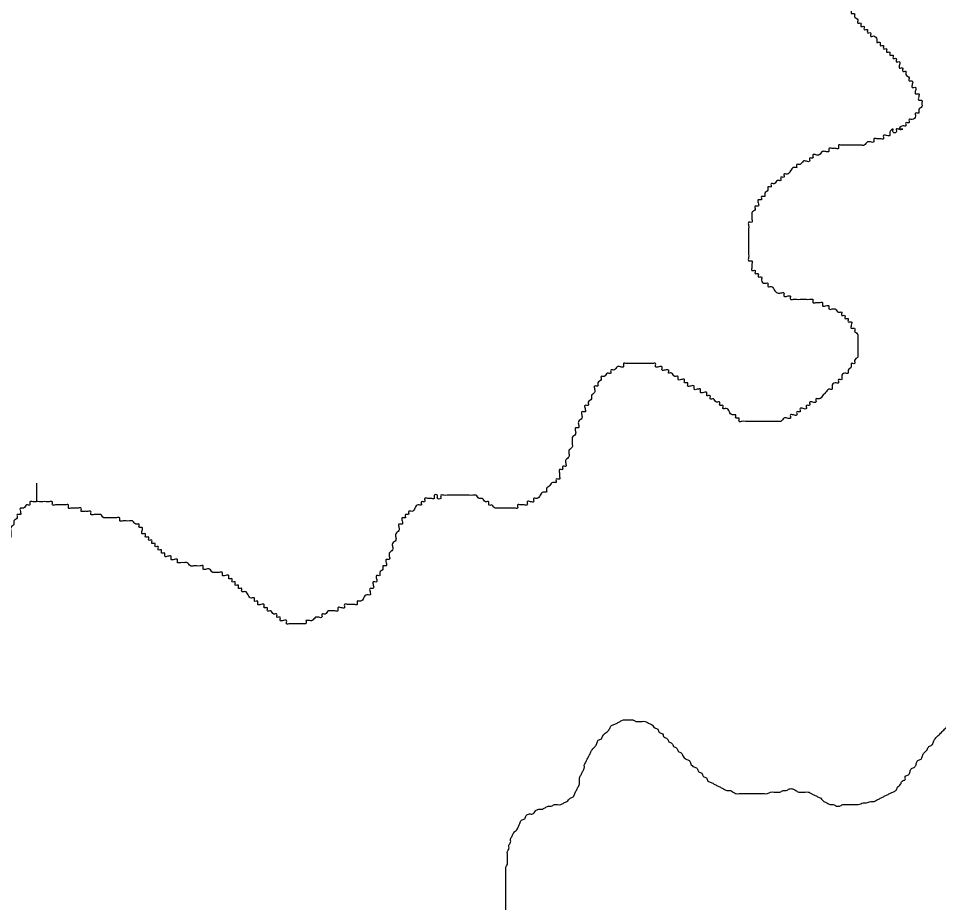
# Model space of a CAD drawing. Extents: x 813775 to 1157140, y 1757555 to 1979907.
# Drawn here: x 1039048 to 1040648, y 1831646 to 1833182 of the extents above; entities that cross this region are included whole.
import ezdxf

# ---------------------------------------------------------------- set-up
doc = ezdxf.new("R2010")
doc.units = 0
doc.layers.add('Level 35', color=7, linetype='Continuous')

msp = doc.modelspace()

# ---------------------------------------------------------------- linework, layer by layer
at = {"layer": 'Level 35'}
msp.add_lwpolyline([(1039079.2, 1832374.2), (1039079.2, 1832342.3)], dxfattribs=at)
for points in [[(1040317.7, 1833480.7), (1040323.3, 1833480.7), (1040323.3, 1833475.2), (1040328.9, 1833475.2), (1040328.9, 1833469.6), (1040334.4, 1833469.6), (1040334.4, 1833464), (1040340, 1833464), (1040340, 1833458.4), (1040345.6, 1833458.4), (1040345.6, 1833452.8), (1040351.2, 1833452.8), (1040351.2, 1833447.3), (1040356.7, 1833447.3), (1040356.7, 1833441.7), (1040362.3, 1833441.7), (1040362.3, 1833436.1), (1040367.9, 1833436.1), (1040373.5, 1833436.1), (1040373.5, 1833430.5), (1040379.1, 1833424.9), (1040384.6, 1833419.4), (1040384.6, 1833413.8), (1040384.6, 1833408.2), (1040390.2, 1833408.2), (1040390.2, 1833402.6), (1040390.2, 1833397), (1040395.8, 1833397), (1040395.8, 1833391.5), (1040395.8, 1833385.9), (1040401.4, 1833380.3), (1040401.4, 1833374.7), (1040401.4, 1833369.1), (1040407, 1833363.6), (1040407, 1833358), (1040407, 1833352.4), (1040412.5, 1833352.4), (1040412.5, 1833346.8), (1040423.7, 1833346.8), (1040412.5, 1833346.8), (1040412.5, 1833341.2), (1040418.1, 1833341.2), (1040429.3, 1833341.2), (1040451.6, 1833335.6), (1040418.1, 1833341.2), (1040418.1, 1833335.6), (1040423.7, 1833335.6), (1040423.7, 1833330.1), (1040423.7, 1833324.5), (1040429.3, 1833324.5), (1040429.3, 1833318.9), (1040429.3, 1833313.3), (1040434.8, 1833307.7), (1040434.8, 1833302.2), (1040434.8, 1833296.6), (1040440.4, 1833296.6), (1040440.4, 1833291), (1040440.4, 1833285.4), (1040446, 1833285.4), (1040446, 1833279.8), (1040446, 1833274.3), (1040451.6, 1833268.7), (1040451.6, 1833263.1), (1040457.2, 1833257.5), (1040462.7, 1833251.9), (1040462.7, 1833246.4), (1040468.3, 1833246.4), (1040468.3, 1833240.8), (1040473.9, 1833235.2), (1040473.9, 1833229.6), (1040479.5, 1833229.6), (1040479.5, 1833224), (1040485.1, 1833218.5), (1040485.1, 1833212.9), (1040490.6, 1833207.3), (1040490.6, 1833201.7), (1040496.2, 1833196.1), (1040496.2, 1833190.6), (1040501.8, 1833190.6), (1040501.8, 1833185), (1040507.4, 1833179.4), (1040507.4, 1833173.8), (1040512.9, 1833173.8), (1040512.9, 1833168.2), (1040518.5, 1833168.2), (1040518.5, 1833162.6), (1040524.1, 1833162.6), (1040524.1, 1833157.1), (1040529.7, 1833157.1), (1040529.7, 1833151.5), (1040535.3, 1833151.5)], [(1040535.3, 1833151.5), (1040540.8, 1833145.9), (1040540.8, 1833140.3), (1040546.4, 1833140.3), (1040546.4, 1833134.7), (1040552, 1833134.7), (1040552, 1833129.2), (1040557.6, 1833129.2), (1040557.6, 1833123.6), (1040563.2, 1833123.6), (1040563.2, 1833118), (1040568.7, 1833118), (1040568.7, 1833112.4), (1040574.3, 1833112.4), (1040574.3, 1833106.8), (1040579.9, 1833106.8), (1040579.9, 1833101.3), (1040579.9, 1833095.7), (1040585.5, 1833095.7), (1040585.5, 1833090.1), (1040591, 1833090.1), (1040591, 1833084.5), (1040596.6, 1833078.9), (1040596.6, 1833073.4), (1040602.2, 1833073.4), (1040602.2, 1833067.8), (1040602.2, 1833062.2), (1040607.8, 1833062.2), (1040607.8, 1833056.6), (1040607.8, 1833051), (1040613.4, 1833051), (1040613.4, 1833045.5), (1040613.4, 1833039.9), (1040618.9, 1833039.9), (1040618.9, 1833034.3), (1040618.9, 1833028.7), (1040613.4, 1833023.1), (1040613.4, 1833017.6), (1040607.8, 1833017.6), (1040607.8, 1833012), (1040602.2, 1833006.4), (1040596.6, 1833006.4), (1040596.6, 1833000.8), (1040591, 1833000.8), (1040591, 1832995.2), (1040585.5, 1832995.2), (1040579.9, 1832989.6), (1040585.5, 1832989.6), (1040579.9, 1832989.6), (1040574.3, 1832989.6), (1040574.3, 1832984.1), (1040568.7, 1832984.1), (1040568.7, 1832989.6), (1040563.2, 1832984.1), (1040563.2, 1832978.5), (1040557.6, 1832978.5), (1040552, 1832978.5), (1040552, 1832972.9), (1040546.4, 1832972.9), (1040540.8, 1832972.9), (1040535.3, 1832972.9), (1040535.3, 1832967.3), (1040529.7, 1832967.3), (1040524.1, 1832967.3), (1040518.5, 1832961.7), (1040512.9, 1832961.7), (1040507.4, 1832961.7), (1040501.8, 1832961.7), (1040496.2, 1832961.7), (1040490.6, 1832961.7), (1040485.1, 1832961.7), (1040479.5, 1832961.7), (1040473.9, 1832961.7), (1040473.9, 1832956.2), (1040468.3, 1832956.2), (1040462.7, 1832956.2), (1040457.2, 1832956.2), (1040457.2, 1832950.6), (1040451.6, 1832950.6), (1040446, 1832950.6), (1040440.4, 1832945), (1040434.8, 1832945), (1040429.3, 1832945), (1040429.3, 1832939.4), (1040423.7, 1832939.4), (1040423.7, 1832933.8), (1040418.1, 1832933.8), (1040412.5, 1832933.8), (1040407, 1832928.3), (1040401.4, 1832928.3), (1040401.4, 1832922.7)], [(1040401.4, 1832922.7), (1040395.8, 1832922.7), (1040390.2, 1832917.1), (1040384.6, 1832911.5), (1040379.1, 1832911.5), (1040379.1, 1832905.9), (1040373.5, 1832905.9), (1040373.5, 1832900.4), (1040367.9, 1832900.4), (1040362.3, 1832894.8), (1040356.7, 1832894.8), (1040356.7, 1832889.2), (1040351.2, 1832889.2), (1040351.2, 1832883.6), (1040345.6, 1832878), (1040345.6, 1832872.5), (1040340, 1832872.5), (1040340, 1832866.9), (1040334.4, 1832866.9), (1040334.4, 1832861.3), (1040334.4, 1832855.7), (1040328.9, 1832855.7), (1040328.9, 1832850.1), (1040323.3, 1832844.5), (1040323.3, 1832839), (1040323.3, 1832833.4), (1040323.3, 1832827.8), (1040317.7, 1832827.8), (1040317.7, 1832822.2), (1040317.7, 1832816.6), (1040317.7, 1832811.1), (1040317.7, 1832805.5), (1040317.7, 1832799.9), (1040317.7, 1832794.3), (1040317.7, 1832788.7), (1040317.7, 1832783.2), (1040317.7, 1832777.6), (1040317.7, 1832772), (1040317.7, 1832766.4), (1040317.7, 1832760.8), (1040323.3, 1832760.8), (1040323.3, 1832755.3), (1040323.3, 1832749.7), (1040323.3, 1832744.1), (1040328.9, 1832744.1), (1040328.9, 1832738.5), (1040334.4, 1832738.5), (1040334.4, 1832732.9), (1040340, 1832732.9), (1040340, 1832727.4), (1040345.6, 1832721.8), (1040351.2, 1832721.8), (1040351.2, 1832716.2), (1040356.7, 1832716.2), (1040362.3, 1832710.6), (1040367.9, 1832705), (1040373.5, 1832705), (1040379.1, 1832705), (1040379.1, 1832699.5), (1040384.6, 1832699.5), (1040390.2, 1832699.5), (1040390.2, 1832693.9), (1040395.8, 1832693.9), (1040401.4, 1832693.9), (1040407, 1832693.9), (1040412.5, 1832693.9), (1040418.1, 1832693.9), (1040423.7, 1832693.9), (1040429.3, 1832693.9), (1040429.3, 1832688.3), (1040434.8, 1832688.3), (1040440.4, 1832688.3), (1040446, 1832688.3), (1040446, 1832682.7), (1040451.6, 1832682.7), (1040457.2, 1832682.7), (1040457.2, 1832677.1), (1040462.7, 1832677.1), (1040468.3, 1832677.1), (1040473.9, 1832671.5), (1040479.5, 1832671.5), (1040479.5, 1832666), (1040485.1, 1832666), (1040485.1, 1832660.4), (1040490.6, 1832660.4), (1040490.6, 1832654.8), (1040496.2, 1832654.8), (1040496.2, 1832649.2), (1040496.2, 1832643.6), (1040501.8, 1832643.6), (1040501.8, 1832638.1)], [(1040501.8, 1832638.1), (1040507.4, 1832632.5), (1040507.4, 1832626.9), (1040507.4, 1832621.3), (1040507.4, 1832615.7), (1040507.4, 1832610.2), (1040507.4, 1832604.6), (1040507.4, 1832599), (1040507.4, 1832593.4), (1040501.8, 1832587.8), (1040501.8, 1832582.3), (1040496.2, 1832582.3), (1040496.2, 1832576.7), (1040490.6, 1832571.1), (1040490.6, 1832565.5), (1040485.1, 1832565.5), (1040479.5, 1832559.9), (1040479.5, 1832554.4), (1040473.9, 1832554.4), (1040473.9, 1832548.8), (1040468.3, 1832548.8), (1040462.7, 1832543.2), (1040462.7, 1832537.6), (1040457.2, 1832537.6), (1040451.6, 1832532), (1040446, 1832526.5), (1040440.4, 1832520.9), (1040434.8, 1832520.9), (1040434.8, 1832515.3), (1040429.3, 1832515.3), (1040423.7, 1832515.3), (1040423.7, 1832509.7), (1040418.1, 1832509.7), (1040418.1, 1832504.1), (1040412.5, 1832504.1), (1040407, 1832504.1), (1040407, 1832498.5), (1040401.4, 1832498.5), (1040401.4, 1832493), (1040395.8, 1832493), (1040390.2, 1832493), (1040390.2, 1832487.4), (1040384.6, 1832487.4), (1040379.1, 1832487.4), (1040373.5, 1832481.8), (1040367.9, 1832481.8), (1040362.3, 1832481.8), (1040356.7, 1832481.8), (1040351.2, 1832481.8), (1040345.6, 1832481.8), (1040340, 1832481.8), (1040334.4, 1832481.8), (1040328.9, 1832481.8), (1040323.3, 1832481.8), (1040317.7, 1832481.8), (1040312.1, 1832481.8), (1040306.5, 1832481.8), (1040301, 1832481.8), (1040301, 1832487.4), (1040295.4, 1832487.4), (1040295.4, 1832493), (1040289.8, 1832493), (1040284.2, 1832498.5), (1040278.6, 1832504.1), (1040273.1, 1832504.1), (1040273.1, 1832509.7), (1040267.5, 1832509.7), (1040267.5, 1832515.3), (1040261.9, 1832515.3), (1040256.3, 1832520.9), (1040250.8, 1832520.9), (1040250.8, 1832526.5), (1040245.2, 1832526.5), (1040245.2, 1832532), (1040239.6, 1832532), (1040234, 1832532), (1040234, 1832537.6), (1040228.4, 1832537.6), (1040222.9, 1832537.6), (1040222.9, 1832543.2), (1040217.3, 1832543.2), (1040211.7, 1832543.2), (1040211.7, 1832548.8), (1040206.1, 1832548.8), (1040206.1, 1832554.4), (1040200.5, 1832554.4), (1040195, 1832554.4), (1040195, 1832559.9), (1040189.4, 1832559.9), (1040183.8, 1832565.5), (1040178.2, 1832565.5)], [(1040178.2, 1832565.5), (1040178.2, 1832571.1), (1040172.7, 1832571.1), (1040167.1, 1832571.1), (1040167.1, 1832576.7), (1040161.5, 1832576.7), (1040155.9, 1832576.7), (1040155.9, 1832582.3), (1040150.3, 1832582.3), (1040144.8, 1832582.3), (1040139.2, 1832582.3), (1040133.6, 1832582.3), (1040128, 1832582.3), (1040122.4, 1832582.3), (1040116.9, 1832582.3), (1040111.3, 1832582.3), (1040105.7, 1832582.3), (1040100.1, 1832582.3), (1040100.1, 1832576.7), (1040094.6, 1832576.7), (1040089, 1832576.7), (1040083.4, 1832571.1), (1040077.8, 1832571.1), (1040077.8, 1832565.5), (1040072.2, 1832565.5), (1040066.7, 1832559.9), (1040061.1, 1832559.9), (1040061.1, 1832554.4), (1040055.5, 1832548.8), (1040055.5, 1832543.2), (1040049.9, 1832543.2), (1040049.9, 1832537.6), (1040049.9, 1832532), (1040044.3, 1832526.5), (1040044.3, 1832520.9), (1040038.8, 1832515.3), (1040038.8, 1832509.7), (1040033.2, 1832509.7), (1040033.2, 1832504.1), (1040033.2, 1832498.5), (1040027.6, 1832498.5), (1040027.6, 1832493), (1040027.6, 1832487.4), (1040022, 1832481.8), (1040022, 1832476.2), (1040022, 1832470.6), (1040016.5, 1832470.6), (1040016.5, 1832465.1), (1040016.5, 1832459.5), (1040010.9, 1832453.9), (1040010.9, 1832448.3), (1040010.9, 1832442.7), (1040010.9, 1832437.2), (1040005.3, 1832431.6), (1040005.3, 1832426), (1040005.3, 1832420.4), (1039999.7, 1832414.8), (1039999.7, 1832409.3), (1039999.7, 1832403.7), (1039994.1, 1832403.7), (1039994.1, 1832398.1), (1039988.6, 1832398.1), (1039988.6, 1832392.5), (1039988.6, 1832386.9), (1039988.6, 1832381.4), (1039983, 1832381.4), (1039983, 1832375.8), (1039977.4, 1832375.8), (1039971.8, 1832370.2), (1039966.2, 1832364.6), (1039966.2, 1832359), (1039960.7, 1832359), (1039955.1, 1832353.4), (1039949.5, 1832347.9), (1039943.9, 1832347.9), (1039943.9, 1832342.3), (1039938.4, 1832342.3), (1039932.8, 1832342.3), (1039932.8, 1832336.7), (1039927.2, 1832336.7), (1039921.6, 1832336.7), (1039916, 1832336.7), (1039916, 1832331.1), (1039910.5, 1832331.1), (1039904.9, 1832331.1), (1039899.3, 1832331.1), (1039893.7, 1832331.1), (1039888.1, 1832331.1), (1039882.6, 1832331.1), (1039877, 1832331.1), (1039871.4, 1832336.7)], [(1039871.4, 1832336.7), (1039865.8, 1832336.7), (1039865.8, 1832342.3), (1039860.3, 1832342.3), (1039854.7, 1832347.9), (1039849.1, 1832347.9), (1039843.5, 1832353.4), (1039837.9, 1832353.4), (1039832.4, 1832353.4), (1039826.8, 1832353.4), (1039821.2, 1832353.4), (1039815.6, 1832353.4), (1039810, 1832353.4), (1039804.5, 1832353.4), (1039798.9, 1832353.4), (1039793.3, 1832353.4), (1039787.7, 1832353.4), (1039782.2, 1832353.4), (1039782.2, 1832347.9), (1039776.6, 1832347.9), (1039776.6, 1832353.4), (1039771, 1832353.4), (1039771, 1832347.9), (1039765.4, 1832347.9), (1039759.8, 1832347.9), (1039754.3, 1832347.9), (1039754.3, 1832342.3), (1039748.7, 1832342.3), (1039748.7, 1832336.7), (1039743.1, 1832336.7), (1039737.5, 1832331.1), (1039731.9, 1832325.5), (1039726.4, 1832325.5), (1039726.4, 1832320), (1039720.8, 1832320), (1039720.8, 1832314.4), (1039715.2, 1832314.4), (1039715.2, 1832308.8), (1039715.2, 1832303.2), (1039709.6, 1832303.2), (1039709.6, 1832297.6), (1039709.6, 1832292.1), (1039704.1, 1832286.5), (1039704.1, 1832280.9), (1039704.1, 1832275.3), (1039698.5, 1832269.7), (1039698.5, 1832264.2), (1039698.5, 1832258.6), (1039692.9, 1832253), (1039692.9, 1832247.4), (1039692.9, 1832241.8), (1039687.3, 1832241.8), (1039687.3, 1832236.3), (1039687.3, 1832230.7), (1039681.7, 1832230.7), (1039681.7, 1832225.1), (1039676.2, 1832219.5), (1039676.2, 1832213.9), (1039670.6, 1832213.9), (1039670.6, 1832208.4), (1039670.6, 1832202.8), (1039665, 1832202.8), (1039665, 1832197.2), (1039665, 1832191.6), (1039659.4, 1832191.6), (1039659.4, 1832186), (1039659.4, 1832180.4), (1039653.8, 1832180.4), (1039648.3, 1832174.9), (1039642.7, 1832169.3), (1039637.1, 1832169.3), (1039637.1, 1832163.7), (1039631.5, 1832163.7), (1039626, 1832163.7), (1039620.4, 1832163.7), (1039614.8, 1832163.7), (1039614.8, 1832158.1), (1039609.2, 1832158.1), (1039603.6, 1832158.1), (1039603.6, 1832152.5), (1039598.1, 1832152.5), (1039592.5, 1832152.5), (1039586.9, 1832152.5), (1039581.3, 1832147), (1039575.7, 1832147), (1039575.7, 1832141.4), (1039570.2, 1832141.4), (1039564.6, 1832141.4), (1039559, 1832135.8), (1039553.4, 1832135.8), (1039547.8, 1832135.8)], [(1039202, 1832314.4), (1039196.4, 1832314.4), (1039190.8, 1832320), (1039185.2, 1832320), (1039179.7, 1832320), (1039174.1, 1832320), (1039174.1, 1832325.5), (1039168.5, 1832325.5), (1039162.9, 1832325.5), (1039157.3, 1832325.5), (1039157.3, 1832331.1), (1039151.8, 1832331.1), (1039146.2, 1832331.1), (1039140.6, 1832331.1), (1039135, 1832331.1), (1039135, 1832336.7), (1039129.5, 1832336.7), (1039123.9, 1832336.7), (1039118.3, 1832336.7), (1039112.7, 1832336.7), (1039107.1, 1832336.7), (1039107.1, 1832342.3), (1039101.6, 1832342.3), (1039096, 1832342.3), (1039090.4, 1832342.3), (1039084.8, 1832342.3), (1039079.2, 1832342.3), (1039073.7, 1832342.3), (1039068.1, 1832342.3), (1039068.1, 1832336.7), (1039062.5, 1832336.7), (1039056.9, 1832331.1), (1039051.4, 1832331.1), (1039051.4, 1832325.5), (1039051.4, 1832320), (1039045.8, 1832320), (1039045.8, 1832314.4), (1039040.2, 1832308.8), (1039040.2, 1832303.2), (1039034.6, 1832297.6), (1039034.6, 1832292.1), (1039034.6, 1832286.5), (1039034.6, 1832280.9), (1039029, 1832275.3), (1039029, 1832269.7), (1039029, 1832264.2), (1039023.5, 1832258.6), (1039023.5, 1832253), (1039023.5, 1832247.4), (1039017.9, 1832241.8), (1039017.9, 1832236.3), (1039017.9, 1832230.7), (1039017.9, 1832225.1), (1039012.3, 1832225.1), (1039012.3, 1832219.5), (1039012.3, 1832213.9), (1039006.7, 1832213.9), (1039006.7, 1832208.4), (1039006.7, 1832202.8), (1039001.1, 1832197.2), (1039001.1, 1832191.6), (1038995.6, 1832191.6), (1038995.6, 1832186), (1038990, 1832186), (1038990, 1832180.4), (1038984.4, 1832180.4), (1038984.4, 1832174.9), (1038984.4, 1832169.3), (1038978.8, 1832169.3), (1038978.8, 1832163.7), (1038973.3, 1832163.7), (1038973.3, 1832158.1), (1038967.7, 1832158.1), (1038962.1, 1832152.5), (1038962.1, 1832147), (1038956.5, 1832147), (1038956.5, 1832141.4), (1038950.9, 1832141.4), (1038945.4, 1832135.8), (1038939.8, 1832135.8), (1038939.8, 1832130.2), (1038934.2, 1832130.2), (1038928.6, 1832130.2), (1038923, 1832124.6), (1038917.5, 1832124.6), (1038911.9, 1832124.6), (1038906.3, 1832124.6), (1038906.3, 1832119.1), (1038900.7, 1832119.1), (1038895.2, 1832119.1), (1038889.6, 1832119.1)], [(1039547.8, 1832135.8), (1039547.8, 1832130.2), (1039542.3, 1832130.2), (1039536.7, 1832130.2), (1039531.1, 1832130.2), (1039525.5, 1832130.2), (1039520, 1832130.2), (1039514.4, 1832130.2), (1039514.4, 1832135.8), (1039508.8, 1832135.8), (1039503.2, 1832135.8), (1039503.2, 1832141.4), (1039497.6, 1832141.4), (1039497.6, 1832147), (1039492.1, 1832147), (1039486.5, 1832152.5), (1039480.9, 1832152.5), (1039480.9, 1832158.1), (1039475.3, 1832158.1), (1039475.3, 1832163.7), (1039469.7, 1832163.7), (1039464.2, 1832163.7), (1039464.2, 1832169.3), (1039458.6, 1832169.3), (1039458.6, 1832174.9), (1039453, 1832174.9), (1039447.4, 1832180.4), (1039441.9, 1832186), (1039436.3, 1832186), (1039436.3, 1832191.6), (1039430.7, 1832191.6), (1039430.7, 1832197.2), (1039425.1, 1832197.2), (1039425.1, 1832202.8), (1039419.5, 1832202.8), (1039419.5, 1832208.4), (1039414, 1832208.4), (1039414, 1832213.9), (1039408.4, 1832213.9), (1039402.8, 1832213.9), (1039402.8, 1832219.5), (1039397.2, 1832219.5), (1039391.6, 1832219.5), (1039386.1, 1832219.5), (1039380.5, 1832225.1), (1039374.9, 1832225.1), (1039369.3, 1832225.1), (1039369.3, 1832230.7), (1039363.8, 1832230.7), (1039358.2, 1832230.7), (1039352.6, 1832230.7), (1039347, 1832230.7), (1039341.4, 1832236.3), (1039335.9, 1832236.3), (1039330.3, 1832236.3), (1039324.7, 1832236.3), (1039324.7, 1832241.8), (1039319.1, 1832241.8), (1039313.5, 1832241.8), (1039313.5, 1832247.4), (1039308, 1832247.4), (1039302.4, 1832247.4), (1039302.4, 1832253), (1039296.8, 1832253), (1039296.8, 1832258.6), (1039291.2, 1832258.6), (1039291.2, 1832264.2), (1039285.7, 1832264.2), (1039285.7, 1832269.7), (1039280.1, 1832269.7), (1039280.1, 1832275.3), (1039274.5, 1832275.3), (1039274.5, 1832280.9), (1039268.9, 1832280.9), (1039268.9, 1832286.5), (1039263.3, 1832286.5), (1039263.3, 1832292.1), (1039263.3, 1832297.6), (1039257.8, 1832297.6), (1039257.8, 1832303.2), (1039252.2, 1832303.2), (1039246.6, 1832308.8), (1039241, 1832308.8), (1039235.4, 1832308.8), (1039229.9, 1832308.8), (1039224.3, 1832308.8), (1039224.3, 1832314.4), (1039218.7, 1832314.4), (1039213.1, 1832314.4), (1039207.6, 1832314.4), (1039202, 1832314.4)], [(1040470.3, 1831813.3), (1040475.7, 1831813.3), (1040481.2, 1831816), (1040486.6, 1831816), (1040492.1, 1831816), (1040497.5, 1831816), (1040503, 1831816), (1040508.4, 1831816), (1040516.6, 1831818.8), (1040522, 1831818.8), (1040530.2, 1831821.5), (1040535.7, 1831821.5), (1040541.1, 1831824.2), (1040546.6, 1831826.9), (1040552, 1831829.7), (1040557.4, 1831832.4), (1040562.9, 1831835.1), (1040568.3, 1831837.8), (1040573.8, 1831840.6), (1040576.5, 1831846), (1040582, 1831851.5), (1040584.7, 1831856.9), (1040590.1, 1831859.6), (1040590.1, 1831865.1), (1040595.6, 1831867.8), (1040598.3, 1831873.3), (1040601, 1831878.7), (1040606.5, 1831881.4), (1040609.2, 1831886.9), (1040611.9, 1831892.3), (1040617.4, 1831895.1), (1040620.1, 1831900.5), (1040622.8, 1831906), (1040628.3, 1831911.4), (1040631, 1831916.9), (1040636.4, 1831919.6), (1040639.2, 1831925), (1040641.9, 1831930.5), (1040647.3, 1831935.9), (1040652.8, 1831941.4), (1040658.2, 1831946.8), (1040663.7, 1831952.3), (1040669.1, 1831957.7), (1040674.6, 1831963.2), (1040680, 1831965.9), (1040682.7, 1831971.4), (1040688.2, 1831976.8), (1040693.6, 1831979.5), (1040696.4, 1831985), (1040701.8, 1831987.7), (1040707.3, 1831990.4), (1040712.7, 1831993.2), (1040718.1, 1831995.9), (1040723.6, 1831998.6), (1040729, 1832001.3), (1040734.5, 1832004.1), (1040739.9, 1832006.8), (1040745.4, 1832009.5), (1040750.8, 1832012.2), (1040756.3, 1832012.2), (1040761.7, 1832015), (1040767.2, 1832015), (1040772.6, 1832017.7), (1040778.1, 1832017.7), (1040783.5, 1832020.4), (1040789, 1832020.4), (1040794.4, 1832023.1), (1040799.9, 1832023.1), (1040805.3, 1832023.1), (1040810.8, 1832025.9), (1040816.2, 1832023.1), (1040818.9, 1832017.7), (1040821.6, 1832012.2), (1040827.1, 1832009.5), (1040832.5, 1832006.8), (1040838, 1832006.8), (1040843.4, 1832006.8), (1040848.9, 1832004.1), (1040854.3, 1832001.3), (1040859.8, 1832001.3), (1040865.2, 1832001.3), (1040870.7, 1832001.3), (1040876.1, 1831998.6), (1040881.6, 1831998.6), (1040887, 1831995.9), (1040892.5, 1831993.2), (1040897.9, 1831987.7), (1040903.4, 1831985), (1040908.8, 1831982.3), (1040914.3, 1831979.5), (1040919.7, 1831976.8)], [(1040031.8, 1831884.2), (1040034.5, 1831889.6), (1040037.2, 1831895.1), (1040039.9, 1831900.5), (1040042.7, 1831906), (1040045.4, 1831911.4), (1040050.8, 1831916.9), (1040053.6, 1831922.3), (1040056.3, 1831927.8), (1040061.7, 1831930.5), (1040064.5, 1831935.9), (1040069.9, 1831941.4), (1040075.4, 1831946.8), (1040078.1, 1831952.3), (1040083.5, 1831955), (1040089, 1831957.7), (1040094.4, 1831960.5), (1040099.9, 1831963.2), (1040105.3, 1831963.2), (1040110.8, 1831963.2), (1040116.2, 1831963.2), (1040121.7, 1831960.5), (1040127.1, 1831960.5), (1040132.6, 1831960.5), (1040138, 1831960.5), (1040143.4, 1831957.7), (1040148.9, 1831955), (1040154.3, 1831949.6), (1040159.8, 1831946.8), (1040162.5, 1831941.4), (1040168, 1831938.7), (1040170.7, 1831933.2), (1040176.1, 1831930.5), (1040178.9, 1831925), (1040184.3, 1831922.3), (1040187, 1831916.9), (1040192.5, 1831914.1), (1040195.2, 1831908.7), (1040200.6, 1831906), (1040203.4, 1831900.5), (1040208.8, 1831895.1), (1040214.3, 1831892.3), (1040217, 1831886.9), (1040222.4, 1831881.4), (1040227.9, 1831878.7), (1040230.6, 1831873.3), (1040236.1, 1831870.5), (1040238.8, 1831865.1), (1040244.2, 1831862.4), (1040246.9, 1831856.9), (1040252.4, 1831854.2), (1040257.8, 1831851.5), (1040263.3, 1831848.7), (1040268.7, 1831846), (1040274.2, 1831843.3), (1040279.6, 1831840.6), (1040285.1, 1831840.6), (1040290.5, 1831837.8), (1040296, 1831835.1), (1040301.4, 1831835.1), (1040306.9, 1831835.1), (1040312.3, 1831835.1), (1040317.8, 1831835.1), (1040323.2, 1831835.1), (1040328.7, 1831835.1), (1040334.1, 1831835.1), (1040339.6, 1831835.1), (1040345, 1831835.1), (1040350.4, 1831835.1), (1040355.9, 1831837.8), (1040361.3, 1831837.8), (1040366.8, 1831837.8), (1040372.2, 1831837.8), (1040377.7, 1831840.6), (1040383.1, 1831840.6), (1040388.6, 1831843.3), (1040394, 1831843.3), (1040399.5, 1831840.6), (1040404.9, 1831837.8), (1040410.4, 1831837.8), (1040415.8, 1831837.8), (1040421.3, 1831837.8), (1040426.7, 1831835.1), (1040432.2, 1831832.4), (1040437.6, 1831829.7), (1040443.1, 1831826.9), (1040448.5, 1831821.5), (1040453.9, 1831818.8), (1040459.4, 1831816), (1040464.8, 1831816), (1040470.3, 1831813.3)], [(1039971.9, 1831445.4), (1039969.1, 1831450.9), (1039963.7, 1831456.3), (1039961, 1831461.8), (1039958.2, 1831467.2), (1039952.8, 1831472.7), (1039950.1, 1831478.1), (1039947.3, 1831483.6), (1039944.6, 1831489), (1039941.9, 1831494.5), (1039939.2, 1831499.9), (1039936.4, 1831505.4), (1039933.7, 1831510.8), (1039931, 1831516.3), (1039928.3, 1831521.7), (1039925.5, 1831527.2), (1039922.8, 1831532.6), (1039920.1, 1831538.1), (1039920.1, 1831543.5), (1039917.4, 1831549), (1039914.7, 1831554.4), (1039914.7, 1831559.9), (1039911.9, 1831565.3), (1039909.2, 1831570.8), (1039909.2, 1831576.2), (1039906.5, 1831581.7), (1039906.5, 1831587.1), (1039903.8, 1831592.6), (1039903.8, 1831598), (1039901, 1831603.5), (1039901, 1831608.9), (1039898.3, 1831614.4), (1039898.3, 1831619.8), (1039898.3, 1831625.3), (1039895.6, 1831630.7), (1039895.6, 1831636.2), (1039895.6, 1831641.6), (1039895.6, 1831647.1), (1039895.6, 1831652.5), (1039895.6, 1831658), (1039895.6, 1831663.4), (1039895.6, 1831668.9), (1039895.6, 1831674.3), (1039895.6, 1831679.8), (1039895.6, 1831685.2), (1039895.6, 1831690.7), (1039895.6, 1831696.1), (1039895.6, 1831701.6), (1039895.6, 1831707), (1039898.3, 1831712.5), (1039898.3, 1831717.9), (1039898.3, 1831723.4), (1039898.3, 1831728.8), (1039898.3, 1831734.3), (1039901, 1831739.7), (1039901, 1831745.2), (1039903.8, 1831750.6), (1039903.8, 1831756.1), (1039906.5, 1831761.5), (1039909.2, 1831767), (1039914.7, 1831772.4), (1039917.4, 1831777.9), (1039920.1, 1831783.3), (1039922.8, 1831788.8), (1039928.3, 1831791.5), (1039931, 1831797), (1039936.4, 1831799.7), (1039941.9, 1831799.7), (1039947.3, 1831805.1), (1039952.8, 1831807.9), (1039958.2, 1831807.9), (1039963.7, 1831810.6), (1039969.1, 1831813.3), (1039974.6, 1831813.3), (1039980, 1831816), (1039985.5, 1831816), (1039990.9, 1831816), (1039996.4, 1831818.8), (1040001.8, 1831821.5), (1040007.3, 1831826.9), (1040012.7, 1831829.7), (1040015.4, 1831835.1), (1040018.2, 1831840.6), (1040020.9, 1831846), (1040023.6, 1831851.5), (1040023.6, 1831856.9), (1040023.6, 1831862.4), (1040026.3, 1831867.8), (1040029, 1831873.3), (1040031.8, 1831878.7), (1040031.8, 1831884.2)]]:
    msp.add_spline(points, degree=3, dxfattribs=at)

doc.saveas('drawing.dxf')
